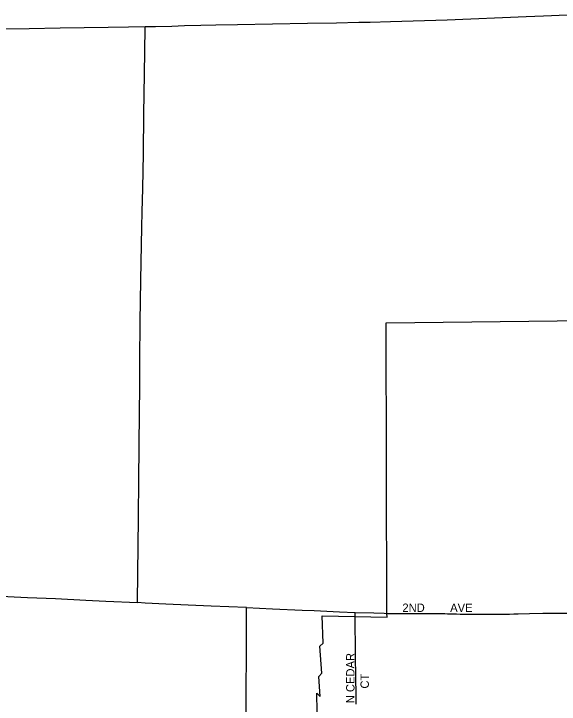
# Model space of a CAD drawing. Extents: x 1772825 to 1773716, y 1138558 to 1139032.
# Drawn here: x 1773325.79 to 1773338.15, y 1138891.46 to 1138907.1 of the extents above; entities that cross this region are included whole.
import ezdxf

# ---------------------------------------------------------------- set-up
doc = ezdxf.new("R2010")
doc.units = 0
for name, color, linetype in [('GM_X_City_Street', 7, 'Continuous'), ('GM_X_City_Street_Text', 7, 'Continuous'), ('GM_X_Corporation', 7, 'Continuous'), ('GM_X_County_Road', 7, 'Continuous'), ('GM_X_Township_Road', 7, 'Continuous')]:
    doc.layers.add(name, color=color, linetype=linetype)

msp = doc.modelspace()

# ---------------------------------------------------------------- linework, layer by layer
at = {"layer": 'GM_X_City_Street'}
for points in [[(1773333.551, 1138891.463), (1773333.549, 1138891.653), (1773333.539, 1138892.101), (1773333.535, 1138892.538), (1773333.527, 1138893.498), (1773333.527, 1138893.543)], [(1773334.244, 1138893.52), (1773334.342, 1138893.519), (1773334.715, 1138893.518), (1773335.097, 1138893.517), (1773335.165, 1138893.517), (1773335.185, 1138893.516), (1773335.206, 1138893.516), (1773335.238, 1138893.516), (1773335.261, 1138893.516), (1773335.305, 1138893.516), (1773335.348, 1138893.516), (1773335.392, 1138893.515), (1773335.438, 1138893.514), (1773335.472, 1138893.514), (1773335.517, 1138893.513), (1773335.56, 1138893.513), (1773335.62, 1138893.511), (1773335.667, 1138893.51), (1773335.727, 1138893.509), (1773335.797, 1138893.508), (1773335.82, 1138893.507), (1773335.903, 1138893.505), (1773335.963, 1138893.505), (1773336.049, 1138893.503), (1773336.085, 1138893.502), (1773336.144, 1138893.502), (1773336.278, 1138893.501), (1773336.385, 1138893.501), (1773336.416, 1138893.501), (1773336.448, 1138893.501), (1773336.47, 1138893.501), (1773336.514, 1138893.501), (1773336.582, 1138893.501), (1773336.616, 1138893.502), (1773336.627, 1138893.502), (1773336.674, 1138893.502), (1773336.816, 1138893.502), (1773336.876, 1138893.502), (1773336.925, 1138893.503), (1773337.023, 1138893.504), (1773337.121, 1138893.506), (1773337.22, 1138893.51), (1773337.48, 1138893.516), (1773337.778, 1138893.522), (1773338.609, 1138893.521)]]:
    msp.add_lwpolyline(points, dxfattribs=at)
at = {"layer": 'GM_X_Corporation'}
msp.add_lwpolyline([(1773332.665, 1138891.293), (1773332.657, 1138891.71), (1773332.732, 1138891.635), (1773332.701, 1138892.088), (1773332.769, 1138892.164), (1773332.726, 1138892.773), (1773332.797, 1138892.846), (1773332.778, 1138893.463), (1773334.25, 1138893.431), (1773334.244, 1138893.52), (1773334.227, 1138900.103), (1773338.755, 1138900.152)], dxfattribs=at)
at = {"layer": 'GM_X_County_Road'}
for points in [[(1773328.765, 1138906.811), (1773328.999, 1138906.815), (1773329.371, 1138906.822), (1773329.659, 1138906.833), (1773330.03, 1138906.839), (1773330.366, 1138906.846), (1773330.855, 1138906.856), (1773332.442, 1138906.885), (1773333.1, 1138906.896), (1773333.612, 1138906.906), (1773333.759, 1138906.908), (1773333.867, 1138906.912), (1773334.33, 1138906.925), (1773335.61, 1138906.962), (1773337.399, 1138907.034), (1773337.797, 1138907.053), (1773338.331, 1138907.077), (1773338.803, 1138907.093), (1773338.923, 1138907.099)], [(1773318.79, 1138906.793), (1773319.104, 1138906.784), (1773319.637, 1138906.774), (1773320.063, 1138906.771), (1773321.07, 1138906.762), (1773322.659, 1138906.744), (1773323.416, 1138906.734), (1773324.019, 1138906.734), (1773324.859, 1138906.749), (1773326.139, 1138906.769), (1773326.836, 1138906.781), (1773327.93, 1138906.796), (1773328.39, 1138906.805), (1773328.765, 1138906.811)]]:
    msp.add_lwpolyline(points, dxfattribs=at)
at = {"layer": 'GM_X_Township_Road'}
for points in [[(1773328.594, 1138893.765), (1773328.597, 1138894.438), (1773328.607, 1138895.032), (1773328.615, 1138895.693), (1773328.619, 1138896.551), (1773328.629, 1138897.287), (1773328.639, 1138898.091), (1773328.648, 1138898.615), (1773328.648, 1138899.249), (1773328.654, 1138900.12), (1773328.668, 1138901.065), (1773328.692, 1138902.269), (1773328.7, 1138902.616), (1773328.711, 1138903.14), (1773328.726, 1138903.937), (1773328.737, 1138904.831), (1773328.748, 1138905.731), (1773328.765, 1138906.772), (1773328.765, 1138906.811)], [(1773325.345, 1138893.916), (1773326.103, 1138893.881), (1773326.736, 1138893.853), (1773327.419, 1138893.818), (1773327.878, 1138893.798), (1773328.594, 1138893.765)], [(1773331.065, 1138893.651), (1773330.262, 1138893.679), (1773329.739, 1138893.702), (1773329.238, 1138893.727), (1773328.767, 1138893.752), (1773328.594, 1138893.765)], [(1773331.049, 1138889.312), (1773331.05, 1138889.477), (1773331.051, 1138889.678), (1773331.054, 1138890.101), (1773331.052, 1138890.623), (1773331.053, 1138891.269), (1773331.054, 1138891.387), (1773331.054, 1138891.451), (1773331.056, 1138891.792), (1773331.062, 1138892.562), (1773331.064, 1138893.197), (1773331.063, 1138893.482), (1773331.065, 1138893.651)], [(1773331.065, 1138893.651), (1773331.655, 1138893.622), (1773332.325, 1138893.594), (1773332.595, 1138893.582)], [(1773332.595, 1138893.582), (1773333.168, 1138893.557), (1773333.527, 1138893.543)], [(1773333.527, 1138893.543), (1773333.949, 1138893.528), (1773334.182, 1138893.521), (1773334.244, 1138893.52)]]:
    msp.add_lwpolyline(points, dxfattribs=at)

# ---------------------------------------------------------------- texts
at = {"layer": 'GM_X_City_Street_Text'}
for s, rotation, p in [('2ND', 0, (1773334.596, 1138893.552)), ('AVE', 0, (1773335.679, 1138893.552)), ('N CEDAR', 90, (1773333.51, 1138891.483)), ('CT', 90, (1773333.836, 1138891.816))]:
    msp.add_text(s, height=0.1894, rotation=rotation, dxfattribs=at).set_placement(p)

doc.saveas('drawing.dxf')
